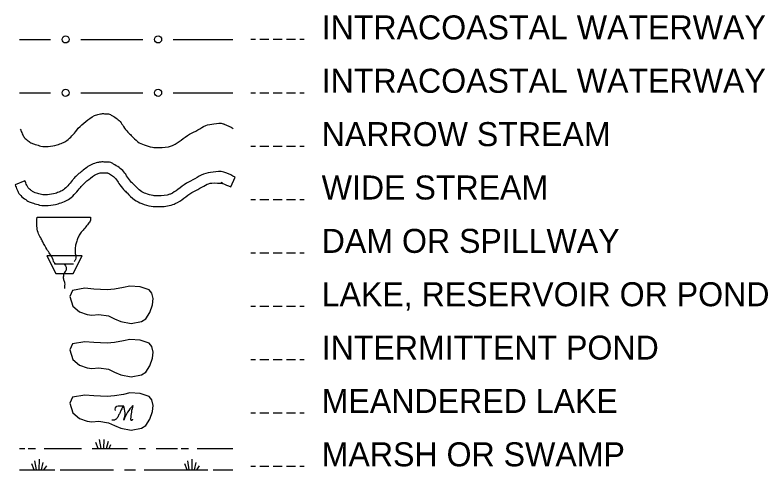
# Model space of a CAD drawing. Extents: x 380424 to 701066, y 1117407 to 1412949.
# Drawn here: x 473384 to 494551, y 1158359 to 1171145 of the extents above; entities that cross this region are included whole.
import ezdxf

# ---------------------------------------------------------------- set-up
doc = ezdxf.new("R2010")
doc.units = 0
doc.layers.add('Legend', color=7, linetype='Continuous')

msp = doc.modelspace()

# ---------------------------------------------------------------- linework, layer by layer
at = {"layer": 'Legend'}
for p, q in [((479447, 1166315), (479575, 1166586)), ((473661, 1166488), (473384, 1166373)), ((474005, 1165460), (475505, 1165460)), ((475267, 1164378), (474280, 1164378)), ((474280, 1164378), (474530, 1163878)), ((475017, 1163878), (475267, 1164378)), ((474495, 1164149), (474506, 1164162)), ((474508, 1164141), (474495, 1164149)), ((474506, 1164162), (474514, 1164163)), ((474508, 1164141), (474514, 1164163)), ((475028, 1164141), (474508, 1164141)), ((474530, 1163878), (475017, 1163878)), ((475805, 1158960), (475760, 1159210)), ((475876, 1158960), (475890, 1159210)), ((475953, 1158960), (476011, 1159164)), ((473505, 1158960), (473655, 1158960)), ((473755, 1158960), (473962, 1158960)), ((474205, 1158960), (475255, 1158960)), ((475555, 1158960), (476542, 1158960)), ((475720, 1158960), (475655, 1159132)), ((476030, 1158960), (476079, 1159069)), ((476871, 1158960), (477055, 1158960)), ((477355, 1158960), (477955, 1158960)), ((478055, 1158960), (478262, 1158960)), ((478505, 1158960), (479505, 1158960)), ((473921, 1158360), (473855, 1158533)), ((473983, 1158359), (473944, 1158612)), ((474061, 1158359), (474067, 1158663)), ((474128, 1158359), (474171, 1158565)), ((478221, 1158360), (478155, 1158533)), ((478283, 1158359), (478244, 1158612)), ((478361, 1158359), (478367, 1158663)), ((478428, 1158359), (478471, 1158565)), ((473505, 1158359), (473755, 1158359)), ((473755, 1158359), (474505, 1158359)), ((474190, 1158359), (474274, 1158472)), ((474655, 1158359), (476155, 1158359)), ((476459, 1158359), (476769, 1158359)), ((477011, 1158359), (478055, 1158359)), ((478055, 1158359), (478805, 1158359)), ((478490, 1158359), (478574, 1158472)), ((478955, 1158359), (479505, 1158359))]:
    msp.add_line(p, q, dxfattribs=at)
for points in [[(473505, 1170460), (474380, 1170460)], [(475230, 1170460), (476105, 1170460)], [(476105, 1170460), (476980, 1170460)], [(477830, 1170460), (478705, 1170460)], [(478705, 1170460), (479505, 1170460)], [(480016, 1170463), (480141, 1170463)], [(480266, 1170463), (480516, 1170463)], [(480641, 1170463), (480891, 1170463)], [(481016, 1170463), (481266, 1170463)], [(481391, 1170463), (481516, 1170463)], [(473505, 1168960), (474380, 1168960)], [(475230, 1168960), (476105, 1168960)], [(476105, 1168960), (476980, 1168960)], [(477830, 1168960), (478705, 1168960)], [(478705, 1168960), (479505, 1168960)], [(480016, 1168963), (480141, 1168963)], [(480266, 1168963), (480516, 1168963)], [(480641, 1168963), (480891, 1168963)], [(481016, 1168963), (481266, 1168963)], [(481391, 1168963), (481516, 1168963)], [(480016, 1167463), (480141, 1167463)], [(480266, 1167463), (480516, 1167463)], [(480641, 1167463), (480891, 1167463)], [(481016, 1167463), (481266, 1167463)], [(481391, 1167463), (481516, 1167463)], [(480016, 1165963), (480141, 1165963)], [(480266, 1165963), (480516, 1165963)], [(480641, 1165963), (480891, 1165963)], [(481016, 1165963), (481266, 1165963)], [(481391, 1165963), (481516, 1165963)], [(480016, 1164463), (480141, 1164463)], [(480266, 1164463), (480516, 1164463)], [(480641, 1164463), (480891, 1164463)], [(481016, 1164463), (481266, 1164463)], [(481391, 1164463), (481516, 1164463)], [(480016, 1162963), (480141, 1162963)], [(480266, 1162963), (480516, 1162963)], [(480641, 1162963), (480891, 1162963)], [(481016, 1162963), (481266, 1162963)], [(481391, 1162963), (481516, 1162963)], [(480016, 1161463), (480141, 1161463)], [(480266, 1161463), (480516, 1161463)], [(480641, 1161463), (480891, 1161463)], [(481016, 1161463), (481266, 1161463)], [(481391, 1161463), (481516, 1161463)], [(480016, 1159963), (480141, 1159963)], [(480266, 1159963), (480516, 1159963)], [(480641, 1159963), (480891, 1159963)], [(481016, 1159963), (481266, 1159963)], [(481391, 1159963), (481516, 1159963)], [(480016, 1158463), (480141, 1158463)], [(480266, 1158463), (480516, 1158463)], [(480641, 1158463), (480891, 1158463)], [(481016, 1158463), (481266, 1158463)], [(481391, 1158463), (481516, 1158463)]]:
    msp.add_lwpolyline(points, dxfattribs=at)
for points in [[(475005, 1162960), (475194, 1162804), (475408, 1162726), (475543, 1162707), (475737, 1162726), (476009, 1162687), (476184, 1162610), (476358, 1162532), (476649, 1162474), (476941, 1162532), (477057, 1162610), (477173, 1162784), (477251, 1162998), (477270, 1163173), (477232, 1163328), (477154, 1163425), (476902, 1163503), (476611, 1163522), (476436, 1163483), (476184, 1163444), (475970, 1163425), (475602, 1163444), (475349, 1163464), (475000, 1163406), (474922, 1163231)], [(475005, 1161460), (475194, 1161304), (475408, 1161226), (475543, 1161207), (475737, 1161226), (476009, 1161187), (476184, 1161110), (476358, 1161032), (476649, 1160974), (476941, 1161032), (477057, 1161110), (477173, 1161284), (477251, 1161498), (477270, 1161673), (477232, 1161828), (477154, 1161925), (476902, 1162003), (476611, 1162022), (476436, 1161983), (476184, 1161944), (475970, 1161925), (475602, 1161944), (475349, 1161964), (475000, 1161906), (474922, 1161731)], [(475005, 1159960), (475194, 1159804), (475408, 1159726), (475543, 1159707), (475737, 1159726), (476009, 1159687), (476184, 1159610), (476358, 1159532), (476649, 1159474), (476941, 1159532), (477057, 1159610), (477173, 1159784), (477251, 1159998), (477270, 1160173), (477232, 1160328), (477154, 1160425), (476902, 1160503), (476611, 1160522), (476436, 1160483), (476184, 1160444), (475970, 1160425), (475602, 1160444), (475349, 1160464), (475000, 1160406), (474922, 1160231)]]:
    msp.add_lwpolyline(points, close=True, dxfattribs=at)
for centre in [(474805, 1170460), (477405, 1170460), (474805, 1168960), (477405, 1168960)]:
    msp.add_circle(centre, 100, dxfattribs=at)
for centre, radius, start, end in [((475988, 1159952), 489, 336.897, 25.3279), ((477413, 1159428), 1029, 134.0508, 161.1883), ((478206, 1159717), 1575, 163.4016, 177.2702)]:
    msp.add_arc(centre, radius, start, end, dxfattribs=at)
for points in [[(473531, 1167939), (473587, 1167806), (473642, 1167706), (473753, 1167607), (473853, 1167540), (473953, 1167507), (474108, 1167462), (474319, 1167451), (474563, 1167496), (474718, 1167551), (474840, 1167618), (474984, 1167751), (475117, 1167906), (475162, 1167962), (475372, 1168150), (475616, 1168317), (475749, 1168361), (475816, 1168372), (475927, 1168372), (476038, 1168361), (476086, 1168335), (476226, 1168250), (476337, 1168150), (476432, 1168012), (476559, 1167851), (476649, 1167761), (476836, 1167584), (477013, 1167496), (477246, 1167429), (477424, 1167418), (477785, 1167471), (477829, 1167489), (478056, 1167629), (478289, 1167795), (478522, 1167917), (478743, 1168039), (478976, 1168084), (479239, 1168089), (479266, 1168079), (479520, 1167959)], [(479575, 1166586), (479314, 1166709), (479254, 1166731), (478951, 1166725), (478683, 1166673), (478441, 1166541), (478201, 1166415), (477963, 1166245), (477751, 1166114), (477736, 1166108), (477408, 1166060), (477263, 1166069), (477059, 1166127), (476914, 1166200), (476744, 1166360), (476662, 1166442), (476544, 1166592), (476441, 1166741), (476307, 1166862), (476151, 1166957), (476072, 1166999), (475925, 1167013), (475794, 1167013), (475704, 1166998), (475540, 1166944), (475270, 1166760), (475043, 1166556), (474992, 1166493), (474867, 1166346), (474742, 1166232), (474647, 1166180), (474514, 1166132), (474300, 1166093), (474124, 1166103), (473988, 1166141), (473910, 1166167), (473836, 1166217), (473752, 1166292), (473713, 1166363), (473661, 1166488)], [(473384, 1166373), (473442, 1166232), (473514, 1166103), (473652, 1165979), (473777, 1165895), (473899, 1165855), (474074, 1165805), (474319, 1165792), (474592, 1165842), (474770, 1165905), (474919, 1165986), (475083, 1166138), (475223, 1166302), (475262, 1166349), (475456, 1166523), (475674, 1166672), (475776, 1166706), (475819, 1166713), (475910, 1166713), (475984, 1166706), (476003, 1166696), (476127, 1166621), (476214, 1166542), (476302, 1166414), (476437, 1166242), (476535, 1166145), (476740, 1165951), (476950, 1165847), (477211, 1165772), (477421, 1165759), (477816, 1165816), (477889, 1165847), (478130, 1165995), (478358, 1166158), (478583, 1166276), (478786, 1166388), (478983, 1166425), (479206, 1166430), (479200, 1166432), (479447, 1166315)], [(474514, 1164163), (474472, 1164196), (474454, 1164261), (474362, 1164432), (474279, 1164564), (474160, 1164773), (474104, 1164887), (474030, 1165035), (473997, 1165213), (474005, 1165460)], [(475505, 1165460), (475506, 1165376), (475441, 1165278), (475346, 1165158), (475244, 1165041), (475174, 1164933), (475128, 1164823), (475091, 1164703), (475075, 1164586), (475072, 1164472), (475094, 1164358), (475086, 1164275), (475067, 1164243), (475049, 1164207)], [(474768, 1164141), (474818, 1164055), (474818, 1163986), (474761, 1163882), (474743, 1163804), (474745, 1163711), (474778, 1163615), (474778, 1163539), (474778, 1163462)], [(476431, 1160161), (476368, 1160048), (476328, 1159958), (476283, 1159869), (476258, 1159824), (476224, 1159789), (476184, 1159759), (476144, 1159754), (476104, 1159754)], [(476205, 1160033), (476205, 1160103), (476249, 1160147), (476309, 1160162), (476369, 1160162), (476413, 1160160), (476431, 1160161)], [(476633, 1159792), (476633, 1159780), (476637, 1159770), (476643, 1159757), (476652, 1159753), (476663, 1159757), (476678, 1159764), (476686, 1159772), (476697, 1159785)]]:
    msp.add_spline(points, degree=3, dxfattribs=at)

# ---------------------------------------------------------------- texts
for s, p in [('INTRACOASTAL WATERWAY', (482005, 1170460)), ('INTRACOASTAL WATERWAY', (482005, 1168960)), ('NARROW STREAM', (482005, 1167460)), ('WIDE STREAM', (482005, 1165960)), ('DAM OR SPILLWAY', (482005, 1164460)), ('LAKE, RESERVOIR OR POND', (482005, 1162960)), ('INTERMITTENT POND', (482005, 1161460)), ('MEANDERED LAKE', (482005, 1159960)), ('MARSH OR SWAMP', (482005, 1158460))]:
    msp.add_text(s, height=675, dxfattribs=at).set_placement(p)

doc.saveas('drawing.dxf')
